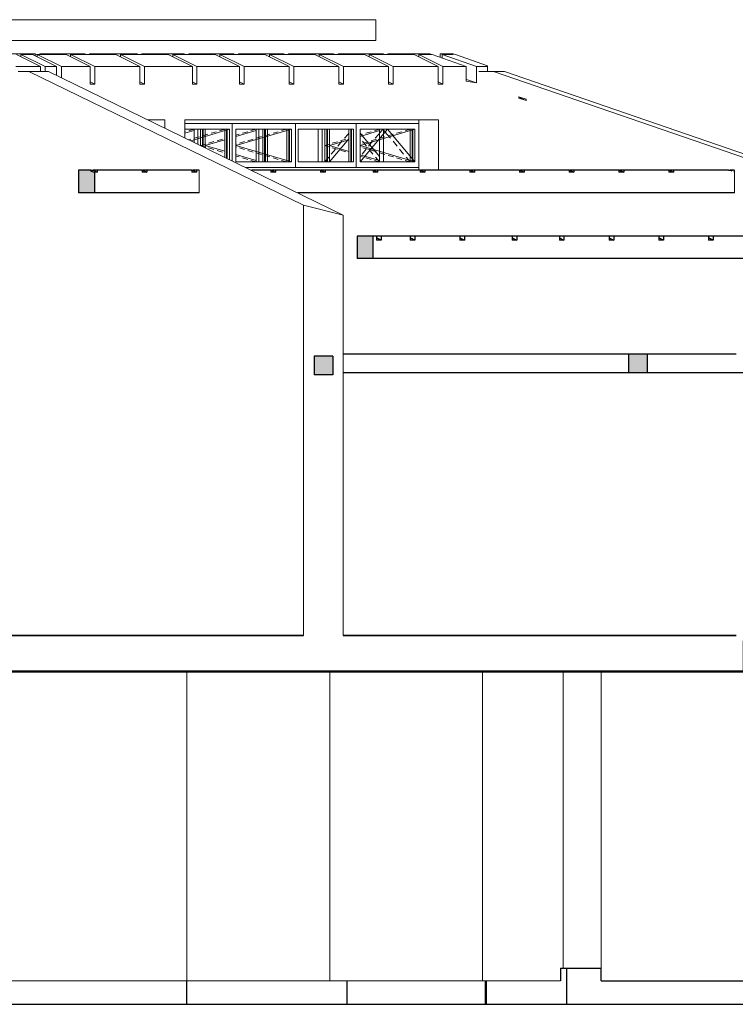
# Model space of a CAD drawing. Header units: metres. Extents: x -80 to 1923, y -189 to 69.
# Tile 259 of 260: x 1893.91 to 1901.54, y -189.19 to -178.69. Entities that reach past the tile are written whole.
import ezdxf

# ---------------------------------------------------------------- set-up
doc = ezdxf.new("R2010")
doc.units = ezdxf.units.M
doc.header["$MEASUREMENT"] = 0
for name, color, linetype in [('00 Linien_Kreise_Splines', 7, 'Continuous'), ('10 Wand außen', 7, 'Continuous'), ('20 Decke', 7, 'Continuous'), ('30 Dach', 7, 'Continuous')]:
    doc.layers.add(name, color=color, linetype=linetype)

msp = doc.modelspace()

# ---------------------------------------------------------------- hatches: boundary and pattern name
at = {"layer": '30 Dach', "linetype": 'Continuous', "lineweight": 0, "true_color": 0x3f3f3f}
for points in [[(1894.536, -180.293), (1894.536, -180.533), (1894.706, -180.533), (1894.706, -180.314), (1894.666, -180.304), (1894.666, -180.293)], [(1897.675, -180.995), (1897.509, -180.995), (1897.509, -180.996), (1897.506, -180.995), (1897.506, -181.235), (1897.675, -181.235)], [(1897.049, -182.474), (1897.247, -182.474), (1897.247, -182.274), (1897.049, -182.274)], [(1900.401, -182.454), (1900.599, -182.454), (1900.599, -182.254), (1900.401, -182.254)]]:
    msp.add_hatch(color=250, dxfattribs=at).paths.add_polyline_path(points)

# ---------------------------------------------------------------- linework, layer by layer
at = {"layer": '00 Linien_Kreise_Splines', "color": 7, "linetype": 'Continuous', "lineweight": 50}
msp.add_lwpolyline([(1838.917, -184.869), (1845.375, -185.034), (1848.218, -185.106), (1849.456, -185.148), (1852.105, -185.194), (1853.48, -185.224), (1854.253, -185.235), (1855.058, -185.259), (1856.953, -185.254), (1856.953, -185.734), (1868.371, -185.734), (1868.371, -185.639), (1901.63, -185.639), (1901.63, -185.315), (1907.97, -185.297), (1922.339, -186.472), (1922.758, -186.517)], dxfattribs=at)
at = {"layer": '10 Wand außen', "color": 7, "linetype": 'Continuous', "lineweight": 18}
for p, q in [((1894.072, -179.052), (1893.592, -179.052)), ((1894.131, -179.185), (1893.873, -179.059)), ((1893.922, -179.083), (1893.922, -179.059)), ((1894.045, -179.059), (1893.922, -179.059)), ((1894.18, -179.185), (1893.922, -179.059)), ((1894.303, -179.185), (1894.045, -179.059)), ((1894.094, -179.062), (1894.072, -179.052)), ((1894.072, -179.073), (1894.072, -179.052)), ((1894.094, -179.083), (1894.094, -179.059)), ((1894.403, -179.059), (1894.094, -179.059)), ((1894.353, -179.185), (1894.094, -179.059)), ((1894.122, -179.052), (1894.122, -179.059)), ((1894.603, -179.052), (1894.122, -179.052)), ((1894.661, -179.185), (1894.403, -179.059)), ((1894.452, -179.083), (1894.452, -179.059)), ((1894.933, -179.059), (1894.452, -179.059)), ((1894.711, -179.185), (1894.452, -179.059)), ((1894.619, -179.059), (1894.603, -179.052)), ((1894.603, -179.059), (1894.603, -179.052)), ((1894.652, -179.052), (1894.652, -179.059)), ((1895.161, -179.052), (1894.652, -179.052)), ((1895.191, -179.185), (1894.933, -179.059)), ((1894.983, -179.083), (1894.983, -179.059)), ((1895.492, -179.059), (1894.983, -179.059)), ((1895.241, -179.185), (1894.983, -179.059)), ((1895.177, -179.059), (1895.161, -179.052)), ((1895.161, -179.059), (1895.161, -179.052)), ((1895.211, -179.052), (1895.211, -179.059)), ((1895.663, -179.052), (1895.211, -179.052)), ((1895.75, -179.185), (1895.492, -179.059)), ((1895.541, -179.083), (1895.541, -179.059)), ((1895.994, -179.059), (1895.541, -179.059)), ((1895.799, -179.185), (1895.541, -179.059)), ((1895.679, -179.059), (1895.663, -179.052)), ((1895.663, -179.059), (1895.663, -179.052)), ((1895.713, -179.052), (1895.713, -179.059)), ((1896.194, -179.052), (1895.713, -179.052)), ((1896.252, -179.185), (1895.994, -179.059)), ((1896.043, -179.083), (1896.043, -179.059)), ((1896.524, -179.059), (1896.043, -179.059)), ((1896.302, -179.185), (1896.043, -179.059)), ((1896.21, -179.059), (1896.194, -179.052)), ((1896.194, -179.059), (1896.194, -179.052)), ((1896.243, -179.052), (1896.243, -179.059)), ((1896.724, -179.052), (1896.243, -179.052)), ((1896.782, -179.185), (1896.524, -179.059)), ((1896.574, -179.083), (1896.574, -179.059)), ((1897.055, -179.059), (1896.574, -179.059)), ((1896.832, -179.185), (1896.574, -179.059)), ((1896.74, -179.059), (1896.724, -179.052)), ((1896.724, -179.059), (1896.724, -179.052)), ((1896.774, -179.052), (1896.774, -179.059)), ((1897.254, -179.052), (1896.774, -179.052)), ((1897.313, -179.185), (1897.055, -179.059)), ((1897.104, -179.083), (1897.104, -179.059)), ((1897.585, -179.059), (1897.104, -179.059)), ((1897.362, -179.185), (1897.104, -179.059)), ((1897.27, -179.059), (1897.254, -179.052)), ((1897.254, -179.059), (1897.254, -179.052)), ((1897.304, -179.052), (1897.304, -179.059)), ((1897.785, -179.052), (1897.304, -179.052)), ((1897.843, -179.185), (1897.585, -179.059)), ((1897.634, -179.083), (1897.634, -179.059)), ((1898.115, -179.059), (1897.634, -179.059)), ((1897.893, -179.185), (1897.634, -179.059)), ((1897.801, -179.059), (1897.785, -179.052)), ((1897.785, -179.059), (1897.785, -179.052)), ((1898.284, -179.052), (1897.834, -179.052)), ((1897.834, -179.052), (1897.834, -179.059)), ((1898.373, -179.185), (1898.115, -179.059)), ((1898.165, -179.083), (1898.165, -179.059)), ((1898.307, -179.059), (1898.165, -179.059)), ((1898.423, -179.185), (1898.165, -179.059)), ((1898.307, -179.059), (1898.284, -179.052)), ((1898.284, -179.059), (1898.284, -179.052)), ((1898.672, -179.185), (1898.307, -179.059)), ((1898.392, -179.052), (1898.392, -179.088)), ((1898.533, -179.052), (1898.392, -179.052)), ((1898.414, -179.096), (1898.414, -179.059)), ((1898.414, -179.059), (1898.533, -179.059)), ((1898.779, -179.185), (1898.414, -179.059)), ((1898.533, -179.059), (1898.533, -179.052)), ((1898.556, -179.059), (1898.533, -179.052)), ((1898.556, -179.059), (1898.898, -179.177)), ((1894.131, -179.185), (1893.869, -179.185)), ((1893.894, -179.239), (1894.005, -179.239)), ((1894.217, -179.239), (1894.005, -179.239)), ((1896.936, -180.666), (1894.005, -179.239)), ((1894.131, -179.239), (1894.131, -179.185)), ((1894.303, -179.185), (1894.18, -179.185)), ((1894.18, -179.185), (1894.18, -179.239)), ((1897.36, -180.77), (1894.217, -179.239)), ((1894.303, -179.281), (1894.303, -179.185)), ((1894.661, -179.185), (1894.353, -179.185)), ((1894.353, -179.185), (1894.353, -179.305)), ((1894.661, -179.375), (1894.661, -179.185)), ((1895.191, -179.185), (1894.711, -179.185)), ((1894.711, -179.185), (1894.711, -179.375)), ((1895.191, -179.375), (1895.191, -179.185)), ((1895.75, -179.185), (1895.241, -179.185)), ((1895.241, -179.185), (1895.241, -179.375)), ((1895.75, -179.375), (1895.75, -179.185)), ((1896.252, -179.185), (1895.799, -179.185)), ((1895.799, -179.185), (1895.799, -179.375)), ((1896.252, -179.375), (1896.252, -179.185)), ((1896.782, -179.185), (1896.302, -179.185)), ((1896.302, -179.185), (1896.302, -179.375)), ((1896.782, -179.375), (1896.782, -179.185)), ((1897.313, -179.185), (1896.832, -179.185)), ((1896.832, -179.185), (1896.832, -179.375)), ((1897.313, -179.375), (1897.313, -179.185)), ((1897.843, -179.185), (1897.362, -179.185)), ((1897.362, -179.185), (1897.362, -179.375)), ((1897.843, -179.375), (1897.843, -179.185)), ((1898.373, -179.185), (1897.893, -179.185)), ((1897.893, -179.185), (1897.893, -179.375)), ((1898.373, -179.375), (1898.373, -179.185)), ((1898.672, -179.185), (1898.423, -179.185)), ((1898.423, -179.185), (1898.423, -179.375)), ((1898.672, -179.342), (1898.672, -179.185)), ((1898.779, -179.185), (1898.779, -179.361)), ((1898.898, -179.185), (1898.779, -179.185)), ((1898.963, -179.239), (1898.806, -179.239)), ((1898.898, -179.177), (1898.898, -179.185)), ((1898.898, -179.239), (1898.898, -179.185)), ((1898.963, -179.239), (1899.078, -179.239)), ((1906.428, -181.81), (1898.963, -179.239)), ((1906.486, -181.79), (1899.078, -179.239)), ((1894.661, -179.351), (1894.711, -179.375)), ((1894.711, -179.375), (1894.661, -179.375)), ((1895.191, -179.351), (1895.241, -179.375)), ((1895.241, -179.375), (1895.191, -179.375)), ((1895.75, -179.351), (1895.799, -179.375)), ((1895.799, -179.375), (1895.75, -179.375)), ((1896.252, -179.351), (1896.302, -179.375)), ((1896.302, -179.375), (1896.252, -179.375)), ((1896.782, -179.351), (1896.832, -179.375)), ((1896.832, -179.375), (1896.782, -179.375)), ((1897.313, -179.351), (1897.362, -179.375)), ((1897.362, -179.375), (1897.313, -179.375)), ((1897.843, -179.351), (1897.893, -179.375)), ((1897.893, -179.375), (1897.843, -179.375)), ((1898.373, -179.351), (1898.423, -179.375)), ((1898.423, -179.375), (1898.373, -179.375)), ((1898.672, -179.318), (1898.674, -179.318)), ((1898.674, -179.325), (1898.672, -179.324)), ((1898.779, -179.361), (1898.672, -179.342)), ((1898.674, -179.325), (1898.779, -179.361)), ((1899.232, -179.522), (1899.232, -179.508)), ((1899.232, -179.508), (1899.309, -179.534)), ((1899.309, -179.549), (1899.232, -179.522)), ((1899.232, -179.522), (1899.254, -179.522)), ((1899.254, -179.522), (1899.254, -179.515)), ((1899.254, -179.522), (1899.309, -179.549)), ((1899.309, -179.534), (1899.309, -179.549)), ((1895.275, -179.754), (1895.458, -179.754)), ((1895.458, -179.754), (1895.458, -179.843)), ((1895.67, -179.947), (1895.67, -179.754)), ((1895.67, -179.754), (1898.374, -179.754)), ((1896.173, -179.794), (1895.67, -179.794)), ((1896.173, -180.191), (1896.173, -179.794)), ((1896.173, -179.794), (1896.849, -179.794)), ((1896.849, -179.794), (1896.849, -180.264)), ((1897.497, -179.794), (1896.849, -179.794)), ((1897.497, -180.264), (1897.497, -179.794)), ((1897.497, -179.794), (1898.165, -179.794)), ((1898.165, -179.794), (1898.165, -179.754)), ((1898.165, -179.794), (1898.165, -180.264)), ((1898.374, -179.754), (1898.374, -180.293)), ((1895.67, -179.854), (1896.145, -179.854)), ((1895.768, -179.854), (1895.768, -179.994)), ((1895.81, -179.854), (1895.81, -180.015)), ((1895.838, -180.029), (1895.838, -179.854)), ((1895.86, -179.854), (1895.86, -180.039)), ((1895.867, -179.854), (1895.867, -180.042)), ((1895.888, -180.053), (1895.888, -179.854)), ((1896.095, -179.854), (1896.095, -180.153)), ((1896.116, -180.164), (1896.116, -179.854)), ((1896.123, -180.167), (1896.123, -179.854)), ((1896.145, -179.854), (1896.145, -180.178)), ((1896.215, -180.204), (1896.215, -179.854)), ((1896.806, -179.854), (1896.215, -179.854)), ((1896.43, -180.204), (1896.43, -179.854)), ((1896.458, -179.854), (1896.458, -180.204)), ((1896.5, -180.204), (1896.5, -179.854)), ((1896.521, -179.854), (1896.521, -180.204)), ((1896.529, -179.854), (1896.529, -180.204)), ((1896.55, -180.204), (1896.55, -179.854)), ((1896.757, -180.204), (1896.757, -179.854)), ((1896.778, -180.204), (1896.778, -179.854)), ((1896.785, -180.204), (1896.785, -179.854)), ((1896.806, -180.204), (1896.806, -179.854)), ((1896.877, -180.204), (1896.877, -179.854)), ((1896.877, -179.854), (1897.468, -179.854)), ((1897.091, -179.854), (1897.091, -180.204)), ((1897.134, -179.854), (1897.134, -180.204)), ((1897.162, -180.204), (1897.162, -179.854)), ((1897.183, -179.854), (1897.183, -180.204)), ((1897.19, -179.854), (1897.19, -180.204)), ((1897.212, -180.204), (1897.212, -179.854)), ((1897.419, -179.854), (1897.419, -180.204)), ((1897.44, -180.204), (1897.44, -179.854)), ((1897.447, -180.204), (1897.447, -179.854)), ((1897.468, -179.854), (1897.468, -180.204)), ((1897.539, -180.204), (1897.539, -179.854)), ((1898.123, -179.854), (1897.539, -179.854)), ((1897.746, -179.854), (1897.746, -180.204)), ((1897.789, -180.204), (1897.789, -179.854)), ((1898.074, -180.204), (1898.074, -179.854)), ((1898.095, -180.204), (1898.095, -179.854)), ((1898.102, -180.204), (1898.102, -179.854)), ((1898.123, -180.204), (1898.123, -179.854)), ((1896.806, -180.204), (1896.215, -180.204)), ((1897.468, -180.204), (1896.877, -180.204)), ((1898.123, -180.204), (1897.539, -180.204)), ((1895.821, -180.293), (1895.821, -180.533)), ((1896.322, -180.264), (1896.849, -180.264)), ((1896.849, -180.264), (1897.497, -180.264)), ((1897.497, -180.264), (1898.165, -180.264)), ((1898.165, -180.293), (1898.165, -180.264)), ((1901.53, -180.293), (1901.531, -180.293)), ((1901.531, -180.293), (1901.531, -180.314)), ((1901.531, -180.314), (1901.531, -180.533)), ((1895.69, -188.939), (1895.69, -185.639)), ((1897.217, -185.639), (1897.217, -188.939)), ((1898.843, -188.939), (1898.843, -185.639)), ((1899.706, -188.804), (1899.706, -185.639)), ((1900.109, -188.804), (1900.109, -185.639)), ((1895.69, -188.939), (1892.682, -188.939)), ((1895.941, -188.939), (1895.69, -188.939)), ((1897.217, -188.939), (1895.941, -188.939)), ((1898.843, -188.939), (1897.217, -188.939)), ((1898.89, -188.939), (1898.843, -188.939)), ((1899.677, -188.939), (1898.89, -188.939))]:
    msp.add_line(p, q, dxfattribs=at)
at = {"layer": '10 Wand außen', "color": 7, "linetype": 'Continuous', "lineweight": 13}
for p, q in [((1895.768, -179.869), (1895.67, -179.898)), ((1895.678, -179.881), (1895.67, -179.883)), ((1895.768, -179.854), (1895.712, -179.871)), ((1896.145, -179.854), (1895.733, -179.977)), ((1895.915, -179.908), (1895.86, -179.925)), ((1896.005, -179.881), (1895.95, -179.898)), ((1896.095, -179.854), (1896.04, -179.871)), ((1896.806, -179.854), (1896.215, -180.029)), ((1896.43, -179.869), (1896.215, -179.932)), ((1896.25, -179.907), (1896.215, -179.918)), ((1896.34, -179.881), (1896.284, -179.897)), ((1896.43, -179.854), (1896.374, -179.87)), ((1896.577, -179.907), (1896.522, -179.924)), ((1896.667, -179.881), (1896.612, -179.897)), ((1896.757, -179.854), (1896.702, -179.87)), ((1897.372, -179.952), (1897.411, -179.906)), ((1897.411, -179.906), (1897.419, -179.897)), ((1898.123, -179.854), (1897.539, -180.029)), ((1897.539, -180.204), (1897.831, -179.854)), ((1897.746, -179.869), (1897.539, -179.931)), ((1897.746, -180.145), (1897.539, -179.896)), ((1897.566, -179.908), (1897.539, -179.916)), ((1897.656, -179.881), (1897.601, -179.898)), ((1897.746, -179.854), (1897.691, -179.871)), ((1897.7, -179.952), (1897.738, -179.906)), ((1897.738, -179.906), (1897.782, -179.854)), ((1897.825, -179.906), (1897.782, -179.854)), ((1897.863, -179.952), (1897.825, -179.906)), ((1898.123, -180.204), (1897.831, -179.854)), ((1897.894, -179.908), (1897.838, -179.925)), ((1897.984, -179.881), (1897.928, -179.898)), ((1898.074, -179.854), (1898.018, -179.871)), ((1895.735, -179.962), (1895.714, -179.968)), ((1895.825, -179.935), (1895.77, -179.952)), ((1895.894, -180.013), (1895.839, -180.029)), ((1896.095, -179.968), (1895.888, -180.029)), ((1895.98, -179.987), (1895.924, -180.004)), ((1896.07, -179.961), (1896.014, -179.977)), ((1896.221, -180.013), (1896.215, -180.014)), ((1896.307, -179.987), (1896.252, -180.004)), ((1896.397, -179.961), (1896.342, -179.977)), ((1896.487, -179.934), (1896.432, -179.95)), ((1897.217, -180.013), (1897.162, -180.029)), ((1897.212, -180.204), (1897.419, -179.956)), ((1897.419, -179.967), (1897.212, -180.029)), ((1897.297, -179.989), (1897.241, -180.005)), ((1897.302, -180.036), (1897.346, -179.984)), ((1897.386, -179.962), (1897.331, -179.978)), ((1897.545, -180.013), (1897.539, -180.014)), ((1897.606, -180.036), (1897.563, -179.984)), ((1897.624, -179.989), (1897.569, -180.005)), ((1897.63, -180.036), (1897.673, -179.984)), ((1897.714, -179.962), (1897.658, -179.978)), ((1897.804, -179.935), (1897.748, -179.952)), ((1897.933, -180.036), (1897.89, -179.984)), ((1895.894, -180.045), (1895.841, -180.03)), ((1896.095, -180.09), (1895.888, -180.029)), ((1895.98, -180.071), (1895.924, -180.055)), ((1896.07, -180.098), (1896.014, -180.081)), ((1896.806, -180.204), (1896.215, -180.029)), ((1896.221, -180.045), (1896.215, -180.044)), ((1896.307, -180.071), (1896.252, -180.055)), ((1896.397, -180.098), (1896.342, -180.081)), ((1896.487, -180.124), (1896.432, -180.108)), ((1897.217, -180.046), (1897.162, -180.029)), ((1897.419, -180.091), (1897.212, -180.029)), ((1897.232, -180.12), (1897.275, -180.068)), ((1897.297, -180.069), (1897.241, -180.053)), ((1897.386, -180.096), (1897.331, -180.08)), ((1898.123, -180.204), (1897.539, -180.029)), ((1897.545, -180.046), (1897.539, -180.044)), ((1897.56, -180.12), (1897.603, -180.068)), ((1897.624, -180.069), (1897.569, -180.053)), ((1897.676, -180.12), (1897.633, -180.068)), ((1897.714, -180.096), (1897.658, -180.08)), ((1897.804, -180.123), (1897.748, -180.107)), ((1898.003, -180.12), (1897.96, -180.068)), ((1896.43, -180.189), (1896.215, -180.126)), ((1896.25, -180.151), (1896.215, -180.141)), ((1896.34, -180.177), (1896.284, -180.161)), ((1896.43, -180.204), (1896.374, -180.188)), ((1896.577, -180.151), (1896.522, -180.134)), ((1896.667, -180.177), (1896.612, -180.161)), ((1896.757, -180.204), (1896.702, -180.188)), ((1897.162, -180.204), (1897.205, -180.152)), ((1897.746, -180.189), (1897.539, -180.127)), ((1897.566, -180.15), (1897.539, -180.142)), ((1897.656, -180.177), (1897.601, -180.161)), ((1897.746, -180.204), (1897.691, -180.188)), ((1897.746, -180.204), (1897.703, -180.152)), ((1897.894, -180.15), (1897.838, -180.134)), ((1897.984, -180.177), (1897.928, -180.161)), ((1898.074, -180.204), (1898.018, -180.188)), ((1898.074, -180.204), (1898.03, -180.152)), ((1896.936, -180.666), (1896.936, -185.254)), ((1896.936, -180.666), (1897.36, -180.77)), ((1897.36, -180.77), (1897.36, -185.254))]:
    msp.add_line(p, q, dxfattribs=at)
at = {"layer": '20 Decke', "color": 7, "linetype": 'Continuous', "lineweight": 35}
for p, q in [((1901.55, -185.254), (1897.36, -185.254)), ((1901.663, -185.639), (1868.421, -185.639))]:
    msp.add_line(p, q, dxfattribs=at)
at = {"layer": '20 Decke', "color": 7, "linetype": 'Continuous', "lineweight": 25}
for p, q in [((1899.677, -188.804), (1899.743, -188.804)), ((1899.677, -188.804), (1899.677, -188.939)), ((1899.743, -188.804), (1900.109, -188.804)), ((1899.743, -188.939), (1899.743, -188.804)), ((1900.109, -188.939), (1900.109, -188.804)), ((1895.69, -189.189), (1895.69, -188.939)), ((1897.401, -189.189), (1897.401, -188.939)), ((1898.876, -189.189), (1898.876, -188.939)), ((1898.886, -189.189), (1898.886, -188.939)), ((1899.743, -189.189), (1899.743, -188.939)), ((1900.109, -188.939), (1900.712, -188.939)), ((1900.712, -188.939), (1906.316, -188.939)), ((1892.465, -189.189), (1895.69, -189.189)), ((1895.69, -189.189), (1897.401, -189.189)), ((1897.401, -189.189), (1898.876, -189.189)), ((1898.876, -189.189), (1898.886, -189.189)), ((1898.886, -189.189), (1899.743, -189.189)), ((1899.743, -189.189), (1906.566, -189.189))]:
    msp.add_line(p, q, dxfattribs=at)
at = {"layer": '20 Decke', "color": 7, "linetype": 'Continuous', "lineweight": 35, "flags": 128}
msp.add_lwpolyline([(1896.936, -185.254), (1890.463, -185.254), (1890.406, -185.254), (1889.763, -185.254)], dxfattribs=at)
at = {"layer": '30 Dach', "color": 7, "linetype": 'Continuous', "lineweight": 13}
for p, q in [((1897.706, -178.687), (1889.134, -178.687)), ((1897.706, -178.907), (1897.706, -178.687)), ((1897.706, -178.907), (1889.134, -178.907))]:
    msp.add_line(p, q, dxfattribs=at)
at = {"layer": '30 Dach', "color": 7, "linetype": 'Continuous', "lineweight": 25}
for p, q in [((1898.672, -179.324), (1898.674, -179.325)), ((1894.536, -180.293), (1894.536, -180.533)), ((1894.666, -180.293), (1894.536, -180.293)), ((1894.666, -180.293), (1894.693, -180.293)), ((1894.666, -180.293), (1894.666, -180.304)), ((1894.666, -180.304), (1894.706, -180.314)), ((1894.735, -180.293), (1894.693, -180.293)), ((1894.693, -180.293), (1894.735, -180.314)), ((1894.735, -180.314), (1894.706, -180.314)), ((1894.706, -180.314), (1894.706, -180.533)), ((1895.216, -180.293), (1894.735, -180.293)), ((1894.735, -180.293), (1894.735, -180.314)), ((1895.216, -180.293), (1895.223, -180.293)), ((1895.216, -180.293), (1895.216, -180.314)), ((1895.266, -180.314), (1895.216, -180.314)), ((1895.266, -180.293), (1895.223, -180.293)), ((1895.223, -180.293), (1895.266, -180.314)), ((1895.746, -180.293), (1895.266, -180.293)), ((1895.266, -180.293), (1895.266, -180.314)), ((1895.746, -180.293), (1895.754, -180.293)), ((1895.746, -180.293), (1895.746, -180.314)), ((1895.796, -180.314), (1895.746, -180.314)), ((1895.796, -180.293), (1895.754, -180.293)), ((1895.754, -180.293), (1895.796, -180.314)), ((1895.821, -180.293), (1895.796, -180.293)), ((1895.796, -180.293), (1895.796, -180.314)), ((1896.588, -180.293), (1896.381, -180.293)), ((1896.588, -180.293), (1896.595, -180.293)), ((1896.588, -180.293), (1896.588, -180.314)), ((1896.637, -180.314), (1896.588, -180.314)), ((1896.637, -180.293), (1896.595, -180.293)), ((1896.595, -180.293), (1896.637, -180.314)), ((1897.118, -180.293), (1896.637, -180.293)), ((1896.637, -180.293), (1896.637, -180.314)), ((1897.118, -180.293), (1897.125, -180.293)), ((1897.118, -180.293), (1897.118, -180.314)), ((1897.168, -180.314), (1897.118, -180.314)), ((1897.168, -180.293), (1897.125, -180.293)), ((1897.125, -180.293), (1897.168, -180.314)), ((1897.677, -180.293), (1897.168, -180.293)), ((1897.168, -180.293), (1897.168, -180.314)), ((1897.677, -180.293), (1897.684, -180.293)), ((1897.677, -180.293), (1897.677, -180.314)), ((1897.726, -180.314), (1897.677, -180.314)), ((1897.726, -180.293), (1897.684, -180.293)), ((1897.684, -180.293), (1897.726, -180.314)), ((1898.179, -180.293), (1897.726, -180.293)), ((1897.726, -180.293), (1897.726, -180.314)), ((1898.179, -180.293), (1898.186, -180.293)), ((1898.179, -180.293), (1898.179, -180.314)), ((1898.228, -180.314), (1898.179, -180.314)), ((1898.228, -180.293), (1898.186, -180.293)), ((1898.186, -180.293), (1898.228, -180.314)), ((1898.709, -180.293), (1898.228, -180.293)), ((1898.228, -180.293), (1898.228, -180.314)), ((1898.709, -180.293), (1898.716, -180.293)), ((1898.709, -180.293), (1898.709, -180.314)), ((1898.759, -180.314), (1898.709, -180.314)), ((1898.759, -180.293), (1898.716, -180.293)), ((1898.716, -180.293), (1898.759, -180.314)), ((1899.24, -180.293), (1898.759, -180.293)), ((1898.759, -180.293), (1898.759, -180.314)), ((1899.24, -180.293), (1899.247, -180.293)), ((1899.24, -180.293), (1899.24, -180.314)), ((1899.289, -180.314), (1899.24, -180.314)), ((1899.289, -180.293), (1899.247, -180.293)), ((1899.247, -180.293), (1899.289, -180.314)), ((1899.77, -180.293), (1899.289, -180.293)), ((1899.289, -180.293), (1899.289, -180.314)), ((1899.77, -180.293), (1899.777, -180.293)), ((1899.77, -180.293), (1899.77, -180.314)), ((1899.819, -180.314), (1899.77, -180.314)), ((1899.819, -180.293), (1899.777, -180.293)), ((1899.777, -180.293), (1899.819, -180.314)), ((1900.3, -180.293), (1899.819, -180.293)), ((1899.819, -180.293), (1899.819, -180.314)), ((1900.3, -180.293), (1900.307, -180.293)), ((1900.3, -180.293), (1900.3, -180.314)), ((1900.35, -180.314), (1900.3, -180.314)), ((1900.35, -180.293), (1900.307, -180.293)), ((1900.307, -180.293), (1900.35, -180.314)), ((1900.831, -180.293), (1900.35, -180.293)), ((1900.35, -180.293), (1900.35, -180.314)), ((1900.831, -180.293), (1900.838, -180.293)), ((1900.831, -180.293), (1900.831, -180.314)), ((1900.88, -180.314), (1900.831, -180.314)), ((1900.88, -180.293), (1900.838, -180.293)), ((1900.838, -180.293), (1900.88, -180.314)), ((1901.467, -180.293), (1900.88, -180.293)), ((1900.88, -180.293), (1900.88, -180.314)), ((1901.467, -180.293), (1901.486, -180.293)), ((1901.504, -180.299), (1901.467, -180.293)), ((1901.504, -180.293), (1901.486, -180.293)), ((1901.486, -180.293), (1901.504, -180.299)), ((1901.53, -180.293), (1901.504, -180.293)), ((1901.504, -180.293), (1901.504, -180.299)), ((1901.53, -180.293), (1901.53, -180.314)), ((1901.531, -180.314), (1901.53, -180.314)), ((1894.706, -180.533), (1894.536, -180.533)), ((1895.821, -180.533), (1894.706, -180.533)), ((1901.531, -180.533), (1896.874, -180.533)), ((1897.506, -180.995), (1897.507, -180.995)), ((1897.506, -180.995), (1897.506, -181.235)), ((1897.506, -180.995), (1897.509, -180.996)), ((1897.509, -180.995), (1897.507, -180.995)), ((1897.507, -180.995), (1897.509, -180.996)), ((1897.509, -180.995), (1897.509, -180.996)), ((1897.675, -180.995), (1897.509, -180.995)), ((1897.715, -180.995), (1897.675, -180.995)), ((1897.675, -180.995), (1897.675, -181.235)), ((1897.715, -180.995), (1897.715, -181.037)), ((1897.764, -180.995), (1897.715, -180.995)), ((1897.764, -181.037), (1897.715, -181.013)), ((1897.764, -181.037), (1897.715, -181.037)), ((1898.073, -180.995), (1897.764, -180.995)), ((1897.764, -180.995), (1897.764, -181.037)), ((1898.073, -180.995), (1898.073, -181.037)), ((1898.122, -180.995), (1898.073, -180.995)), ((1898.122, -181.037), (1898.073, -181.013)), ((1898.122, -181.037), (1898.073, -181.037)), ((1898.603, -180.995), (1898.122, -180.995)), ((1898.122, -180.995), (1898.122, -181.037)), ((1898.603, -180.995), (1898.603, -181.037)), ((1898.653, -180.995), (1898.603, -180.995)), ((1898.603, -181.013), (1898.653, -181.037)), ((1898.653, -181.037), (1898.603, -181.037)), ((1899.162, -180.995), (1898.653, -180.995)), ((1898.653, -180.995), (1898.653, -181.037)), ((1899.162, -180.995), (1899.162, -181.037)), ((1899.211, -180.995), (1899.162, -180.995)), ((1899.162, -181.013), (1899.211, -181.037)), ((1899.211, -181.037), (1899.162, -181.037)), ((1899.664, -180.995), (1899.211, -180.995)), ((1899.211, -180.995), (1899.211, -181.037)), ((1899.664, -180.995), (1899.664, -181.037)), ((1899.713, -180.995), (1899.664, -180.995)), ((1899.664, -181.013), (1899.713, -181.037)), ((1899.713, -181.037), (1899.664, -181.037)), ((1900.194, -180.995), (1899.713, -180.995)), ((1899.713, -180.995), (1899.713, -181.037)), ((1900.194, -180.995), (1900.194, -181.037)), ((1900.244, -180.995), (1900.194, -180.995)), ((1900.194, -181.013), (1900.244, -181.037)), ((1900.244, -181.037), (1900.194, -181.037)), ((1900.724, -180.995), (1900.244, -180.995)), ((1900.244, -180.995), (1900.244, -181.037)), ((1900.724, -180.995), (1900.724, -181.037)), ((1900.774, -180.995), (1900.724, -180.995)), ((1900.774, -181.037), (1900.724, -181.013)), ((1900.774, -181.037), (1900.724, -181.037)), ((1901.255, -180.995), (1900.774, -180.995)), ((1900.774, -180.995), (1900.774, -181.037)), ((1901.255, -180.995), (1901.255, -181.037)), ((1901.304, -180.995), (1901.255, -180.995)), ((1901.304, -181.037), (1901.255, -181.013)), ((1901.304, -181.037), (1901.255, -181.037)), ((1901.785, -180.995), (1901.304, -180.995)), ((1901.304, -180.995), (1901.304, -181.037)), ((1897.675, -181.235), (1897.506, -181.235)), ((1903.631, -181.235), (1897.675, -181.235)), ((1897.049, -182.274), (1897.049, -182.474)), ((1897.247, -182.274), (1897.049, -182.274)), ((1897.247, -182.274), (1897.247, -182.474)), ((1900.401, -182.254), (1897.36, -182.254)), ((1900.401, -182.254), (1900.401, -182.454)), ((1900.599, -182.254), (1900.401, -182.254)), ((1900.599, -182.254), (1900.599, -182.454)), ((1901.55, -182.254), (1900.599, -182.254)), ((1897.247, -182.474), (1897.049, -182.474)), ((1900.401, -182.454), (1897.36, -182.454)), ((1900.599, -182.454), (1900.401, -182.454)), ((1902.084, -182.454), (1900.599, -182.454))]:
    msp.add_line(p, q, dxfattribs=at)

doc.saveas('drawing.dxf')
